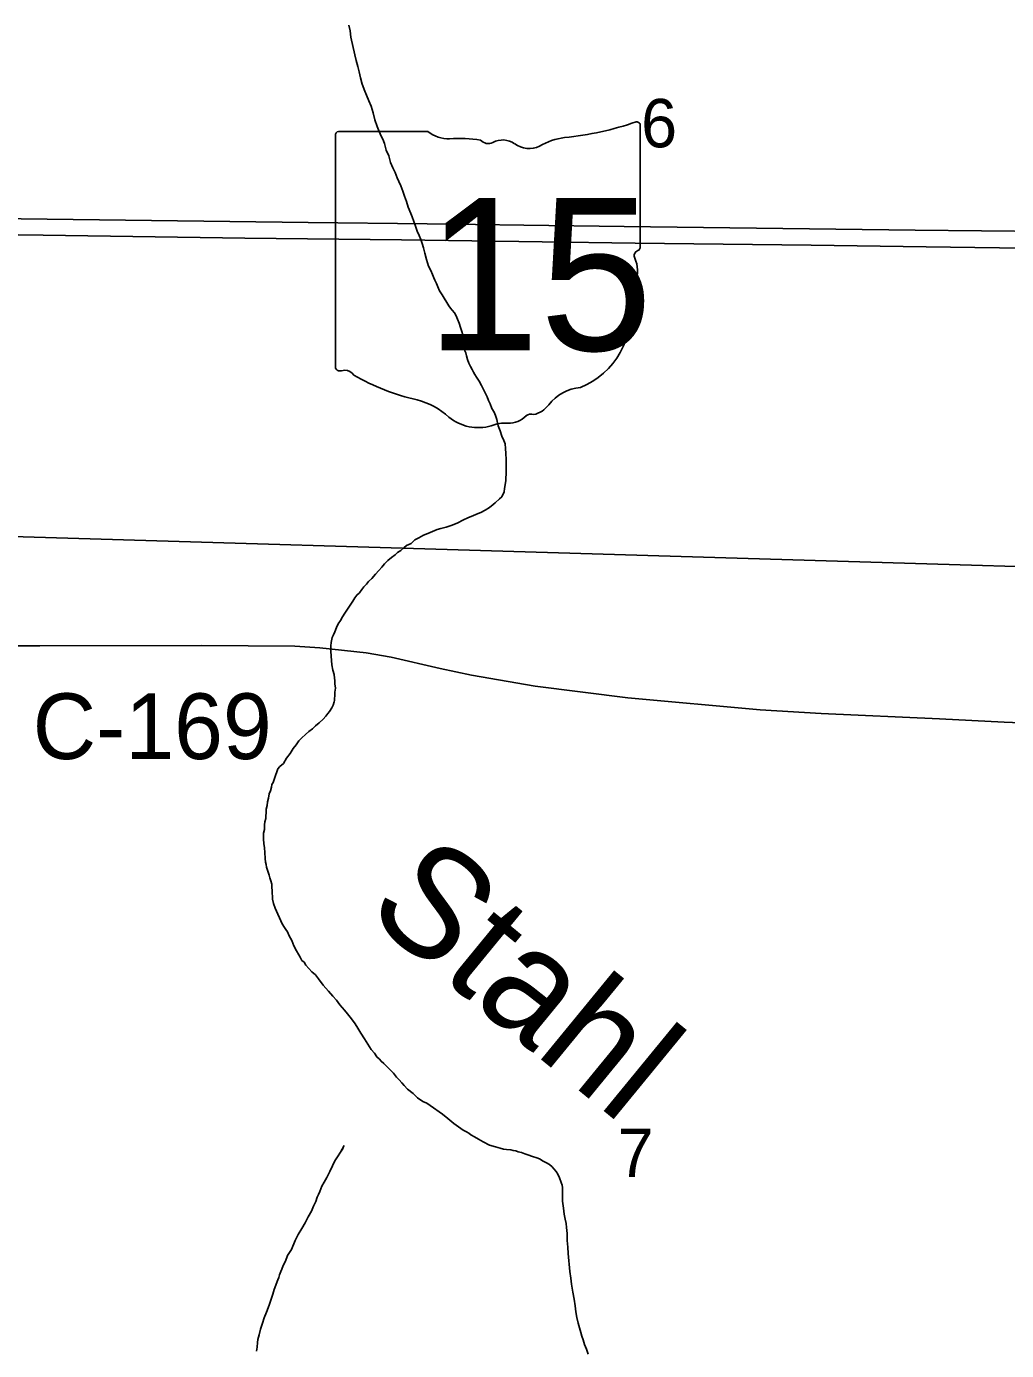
# Model space of a CAD drawing. Extents: x 1587405 to 1714697, y 1028970 to 1155083.
# Drawn here: x 1682736 to 1687215, y 1082719 to 1088767 of the extents above; entities that cross this region are included whole.
import ezdxf

# ---------------------------------------------------------------- set-up
doc = ezdxf.new("R2010")
doc.units = 0
for name, color, linetype in [('GM_X_County_Road', 7, 'Continuous'), ('GM_X_County_Road_Text', 7, 'Continuous'), ('GM_X_Minor_River', 7, 'Continuous'), ('GM_X_Minor_River_Text', 7, 'Continuous'), ('GM_X_Section', 7, 'Continuous'), ('GM_X_Section_Text', 7, 'Continuous'), ('GM_X_State_Location', 7, 'Continuous'), ('GM_X_State_Route', 7, 'Continuous'), ('GM_X_State_Shield', 7, 'Continuous')]:
    doc.layers.add(name, color=color, linetype=linetype)

msp = doc.modelspace()

# ---------------------------------------------------------------- linework, layer by layer
at = {"layer": 'GM_X_County_Road'}
msp.add_lwpolyline([(1682670.8, 1085938.3), (1682797.3, 1085937.4), (1683535.7, 1085939.4), (1683962.4, 1085936.5), (1684076.9, 1085928.7), (1684289, 1085905.5), (1684402.2, 1085886.1), (1684626.1, 1085834.8), (1684770.4, 1085803.6), (1685061.5, 1085754), (1685484.6, 1085699.5), (1686089.3, 1085644.8), (1686367.8, 1085628.6), (1686908.8, 1085603.7), (1687203.8, 1085589.1), (1687843.3, 1085563.7), (1688515.5, 1085535.4), (1688753.3, 1085526)], dxfattribs=at)
at = {"layer": 'GM_X_Minor_River'}
for points in [[(1684209.2, 1088772.2), (1684215.2, 1088746.1), (1684219.1, 1088718), (1684237, 1088637.7), (1684242.9, 1088611.6), (1684250.9, 1088583.5), (1684256.9, 1088559.4), (1684262.8, 1088531.3), (1684270.8, 1088503.1), (1684282.7, 1088471), (1684290.7, 1088452.9), (1684300.7, 1088426.8), (1684310.7, 1088402.7), (1684320.6, 1088372.6), (1684328.6, 1088340.4), (1684338.6, 1088310.3), (1684348.5, 1088286.2), (1684356.5, 1088266.1), (1684364.5, 1088252), (1684372.5, 1088231.9), (1684380.4, 1088201.8), (1684392.4, 1088175.7), (1684400.4, 1088145.6), (1684410.4, 1088121.4), (1684420.3, 1088099.3), (1684430.3, 1088075.2), (1684438.3, 1088059.1), (1684446.3, 1088039.1), (1684456.3, 1088014.9), (1684464.2, 1087990.8), (1684472.2, 1087966.7), (1684480.2, 1087940.6), (1684492.2, 1087912.5), (1684498.1, 1087896.4), (1684506.1, 1087876.3), (1684514.1, 1087854.2), (1684522.1, 1087832.1), (1684530.1, 1087812), (1684538, 1087794), (1684544, 1087775.9)], [(1684544, 1087775.9), (1684550, 1087755.8), (1684556, 1087731.7), (1684563.9, 1087701.6), (1684573.9, 1087671.4), (1684583.9, 1087651.3), (1684591.8, 1087633.2), (1684597.8, 1087619.2), (1684601.8, 1087607.1), (1684609.8, 1087593.1), (1684615.8, 1087577), (1684623.8, 1087558.9), (1684635.8, 1087540.8), (1684665.8, 1087490.5), (1684673.8, 1087480.5), (1684681.8, 1087470.4), (1684691.8, 1087458.4), (1684699.8, 1087444.3), (1684705.8, 1087430.2), (1684713.8, 1087412.1), (1684719.7, 1087392.1), (1684725.7, 1087374), (1684729.7, 1087357.9), (1684731.6, 1087339.8), (1684733.6, 1087313.7), (1684735.6, 1087297.7), (1684739.5, 1087285.6), (1684743.5, 1087275.6), (1684747.5, 1087261.5), (1684751.5, 1087245.5), (1684757.5, 1087229.4), (1684765.5, 1087213.3), (1684773.5, 1087199.2), (1684779.4, 1087187.2), (1684785.4, 1087177.1), (1684793.4, 1087165.1), (1684805.4, 1087147), (1684815.4, 1087126.9), (1684825.4, 1087108.8), (1684833.4, 1087090.7), (1684841.4, 1087074.6), (1684847.4, 1087058.5), (1684855.4, 1087042.5), (1684863.3, 1087022.4), (1684873.3, 1087004.3), (1684879.3, 1086990.2), (1684885.3, 1086972.1), (1684891.3, 1086942), (1684901.2, 1086919.9), (1684909.2, 1086895.8), (1684917.2, 1086875.7), (1684923.2, 1086859.6), (1684925.1, 1086839.6), (1684927.1, 1086815.5), (1684929, 1086789.4), (1684929, 1086773.3), (1684929, 1086759.3), (1684928.9, 1086747.3), (1684928.9, 1086733.2), (1684928.9, 1086723.2), (1684926.8, 1086703.1), (1684926.8, 1086691.1), (1684920.7, 1086657), (1684918.6, 1086640.9), (1684908.6, 1086618.9), (1684898.5, 1086608.9), (1684878.4, 1086590.9), (1684868.3, 1086582.9), (1684852.3, 1086568.9), (1684832.2, 1086556.9), (1684812.1, 1086547), (1684792, 1086539), (1684775.9, 1086531), (1684755.8, 1086523.1), (1684729.7, 1086511.1), (1684707.6, 1086499.1), (1684681.5, 1086489.2), (1684653.4, 1086479.2), (1684629.3, 1086473.3), (1684613.2, 1086469.3), (1684591.1, 1086459.4), (1684571, 1086451.4), (1684550.9, 1086443.5), (1684528.8, 1086431.5), (1684510.8, 1086421.5), (1684494.7, 1086405.5), (1684472.6, 1086395.6), (1684460.5, 1086385.6), (1684446.4, 1086373.6), (1684432.4, 1086363.6), (1684420.3, 1086353.6), (1684404.2, 1086341.6), (1684388.1, 1086327.6), (1684372, 1086311.6), (1684360, 1086297.6), (1684345.9, 1086281.6), (1684331.8, 1086265.6), (1684313.7, 1086245.6), (1684299.6, 1086231.6), (1684289.5, 1086219.6), (1684277.5, 1086207.6)], [(1684277.5, 1086207.6), (1684269.4, 1086195.6), (1684257.3, 1086179.5), (1684245.3, 1086169.6), (1684237.2, 1086157.5), (1684227.1, 1086141.5), (1684190.9, 1086087.4), (1684180.8, 1086069.4), (1684170.8, 1086053.4), (1684160.7, 1086037.4), (1684152.6, 1086021.4), (1684144.5, 1086001.3), (1684138.5, 1085987.3), (1684132.4, 1085975.3), (1684128.4, 1085953.2), (1684126.3, 1085937.2), (1684126.3, 1085913.1), (1684128.2, 1085891), (1684130.2, 1085870.9), (1684132.1, 1085850.9), (1684136.1, 1085826.8), (1684142.1, 1085806.7), (1684144, 1085790.6), (1684146, 1085778.6), (1684146, 1085764.5), (1684148, 1085744.5), (1684145.9, 1085726.4), (1684145.9, 1085710.4), (1684143.8, 1085696.3), (1684143.8, 1085688.3), (1684141.8, 1085682.3), (1684137.7, 1085666.2), (1684131.7, 1085654.2), (1684121.6, 1085638.2), (1684113.6, 1085628.2), (1684103.5, 1085616.2), (1684091.4, 1085602.2), (1684073.3, 1085586.2), (1684057.2, 1085572.2), (1684043.2, 1085558.2), (1684027.1, 1085546.2), (1684011, 1085532.2), (1683994.9, 1085518.2), (1683980.8, 1085504.2), (1683968.7, 1085486.2), (1683954.6, 1085468.2), (1683940.6, 1085446.2), (1683924.4, 1085424.1), (1683910.3, 1085400.1), (1683894.3, 1085386.1), (1683884.2, 1085376.1), (1683870, 1085332), (1683864, 1085314), (1683857.9, 1085303.9), (1683855.9, 1085291.9), (1683851.9, 1085275.9), (1683845.8, 1085261.8), (1683841.7, 1085241.8), (1683837.7, 1085225.8), (1683835.6, 1085207.7), (1683831.6, 1085191.7), (1683831.6, 1085175.6), (1683829.5, 1085161.6), (1683829.5, 1085149.5), (1683825.4, 1085133.5), (1683823.4, 1085119.5), (1683823.3, 1085099.4), (1683819.3, 1085081.3), (1683819.3, 1085069.3), (1683819.2, 1085055.3), (1683821.2, 1085035.2), (1683823.2, 1085015.1), (1683825.1, 1084993), (1683827.1, 1084966.9), (1683829, 1084948.9), (1683831, 1084938.8), (1683833, 1084926.8), (1683839, 1084908.7), (1683844.9, 1084890.6), (1683848.9, 1084878.6), (1683852.9, 1084864.5), (1683856.9, 1084848.4), (1683856.8, 1084834.4), (1683858.8, 1084820.4), (1683858.8, 1084808.3), (1683860.8, 1084792.3), (1683860.7, 1084780.2), (1683864.7, 1084760.1), (1683872.7, 1084740.1), (1683904.6, 1084667.7), (1683914.6, 1084651.6), (1683920.6, 1084641.6), (1683928.6, 1084631.5), (1683936.6, 1084613.4), (1683948.6, 1084591.3), (1683958.6, 1084567.2), (1683970.6, 1084545.1), (1683980.5, 1084527), (1683986.5, 1084514.9), (1683994.5, 1084500.9), (1684004.5, 1084492.8)], [(1684004.5, 1084492.8), (1684012.5, 1084478.7), (1684026.6, 1084464.6), (1684040.6, 1084448.6), (1684056.6, 1084434.5), (1684070.6, 1084416.3), (1684092.6, 1084388.2), (1684116.6, 1084360), (1684136.6, 1084337.9), (1684152.6, 1084319.8), (1684168.7, 1084297.6), (1684188.7, 1084273.5), (1684202.7, 1084257.4), (1684214.7, 1084241.3), (1684226.7, 1084227.2), (1684238.7, 1084211.1), (1684250.7, 1084191), (1684264.7, 1084168.9), (1684280.7, 1084142.8), (1684296.7, 1084118.6), (1684310.7, 1084094.5), (1684326.7, 1084076.4), (1684336.7, 1084060.3), (1684348.7, 1084050.3), (1684356.7, 1084040.2), (1684368.7, 1084030.1), (1684380.7, 1084018.1), (1684396.7, 1084001.9), (1684412.8, 1083985.8), (1684426.8, 1083967.7), (1684438.8, 1083955.7), (1684450.8, 1083941.6), (1684462.8, 1083929.5), (1684476.8, 1083913.4), (1684502.8, 1083893.2), (1684522.9, 1083873.1), (1684546.9, 1083857), (1684565, 1083848.9), (1684581, 1083838.8), (1684637.1, 1083798.5), (1684661.1, 1083778.4), (1684689.2, 1083756.2), (1684711.2, 1083740.1), (1684731.2, 1083726), (1684747.3, 1083717.9), (1684757.3, 1083711.8), (1684767.3, 1083703.8), (1684783.3, 1083695.7), (1684801.4, 1083683.6), (1684823.4, 1083671.5), (1684851.5, 1083657.3), (1684879.6, 1083649.2), (1684901.6, 1083643.1), (1684915.6, 1083639.1), (1684929.7, 1083637), (1684949.8, 1083635), (1684959.8, 1083632.9), (1684971.8, 1083630.9), (1684983.9, 1083626.8), (1684997.9, 1083622.8), (1685013.9, 1083616.7), (1685028, 1083612.6), (1685048, 1083604.6), (1685068.1, 1083598.5), (1685080.1, 1083594.4), (1685098.1, 1083584.3), (1685112.2, 1083576.2), (1685126.2, 1083568.2), (1685138.2, 1083558.1), (1685146.2, 1083548.1), (1685156.2, 1083536), (1685164.2, 1083523.9), (1685172.2, 1083507.8), (1685180.2, 1083485.7), (1685184.2, 1083473.7), (1685186.2, 1083463.6), (1685186.1, 1083449.6), (1685186.1, 1083427.5), (1685186, 1083401.4), (1685190, 1083369.3), (1685193.9, 1083341.2), (1685197.9, 1083319.1), (1685201.8, 1083299.1), (1685203.8, 1083281), (1685207.7, 1083252.9), (1685207.7, 1083220.8), (1685209.6, 1083190.7), (1685211.5, 1083162.6), (1685219.4, 1083080.3), (1685223.3, 1083050.2), (1685227.3, 1083022.1), (1685233.2, 1082985.9), (1685239.2, 1082953.8), (1685243.1, 1082923.7), (1685247, 1082895.6), (1685251, 1082869.5), (1685257, 1082843.4), (1685262.9, 1082823.3), (1685268.9, 1082801.2), (1685274.9, 1082785.1), (1685280.9, 1082767.1)], [(1684187.2, 1083655.5), (1684171.1, 1083625.4), (1684183.2, 1083643.5), (1684171.1, 1083625.4), (1684157, 1083603.4), (1684144.9, 1083585.4), (1684134.8, 1083563.3), (1684122.7, 1083537.3), (1684108.6, 1083509.3), (1684096.5, 1083487.2), (1684086.4, 1083469.2), (1684076.3, 1083445.1), (1684070.3, 1083431.1), (1684064.2, 1083419.1), (1684058.2, 1083399.1), (1684048.1, 1083379), (1684038, 1083355), (1684023.9, 1083328.9), (1684009.8, 1083302.9), (1683993.7, 1083276.9), (1683977.6, 1083248.8), (1683963.4, 1083220.8), (1683947.3, 1083180.7), (1683929.2, 1083152.7), (1683919.1, 1083126.6), (1683909, 1083106.6), (1683902.9, 1083090.5), (1683898.9, 1083080.5), (1683892.8, 1083064.5), (1683888.8, 1083052.5), (1683884.8, 1083042.4), (1683868.6, 1082998.3), (1683862.5, 1082976.3), (1683854.5, 1082954.2), (1683844.4, 1082926.2), (1683832.2, 1082894.1), (1683822.1, 1082868.1), (1683814.1, 1082844), (1683806, 1082815.9), (1683799.9, 1082789.9), (1683793.8, 1082769.8), (1683791.8, 1082755.8), (1683789.7, 1082733.7), (1683787.7, 1082715.7)], [(1685280.9, 1082767.1), (1685286.8, 1082747), (1685294.8, 1082724.9), (1685302.8, 1082702.8)]]:
    msp.add_lwpolyline(points, dxfattribs=at)
at = {"layer": 'GM_X_Section'}
for points in [[(1682532.3, 1091680.4), (1687835.7, 1091520.3), (1688815.7, 1091498.8), (1688736.3, 1086256.4), (1682413, 1086444.5)], [(1682412.7, 1086418.5), (1682413, 1086444.5), (1688736.3, 1086256.4), (1688630, 1080942.3), (1682308.3, 1081094.4)]]:
    msp.add_lwpolyline(points, close=True, dxfattribs=at)
at = {"layer": 'GM_X_State_Route'}
for points in [[(1678671.5, 1088103.7), (1678815.1, 1088068.5), (1678959.5, 1088037.1), (1679088.6, 1088012.4), (1679234.5, 1087988.3), (1679364.5, 1087969.5), (1679478.7, 1087955.8), (1679625.9, 1087941.9), (1679773.3, 1087931.6), (1679937.4, 1087924.7), (1680167.2, 1087920), (1680774.5, 1087913), (1681250.3, 1087906.9), (1682313.7, 1087891.5), (1682470.4, 1087891.5), (1684023.7, 1087871.5), (1684566.7, 1087865.9), (1685008.4, 1087859.4), (1685467.9, 1087853.5), (1686797.2, 1087836.4), (1687404.4, 1087830.3)], [(1682468.8, 1087818.5), (1682812.6, 1087812.8), (1683733.6, 1087800.3), (1684449.7, 1087792.1), (1685093.4, 1087783.4), (1685518.4, 1087776.6), (1686322.5, 1087767.3), (1686847.6, 1087760.6), (1687405.5, 1087753)]]:
    msp.add_lwpolyline(points, dxfattribs=at)
at = {"layer": 'GM_X_State_Shield'}
for p, q in [((1684148.5, 1088268.9), (1684148.5, 1087212.3)), ((1684569.9, 1088287.1), (1684162.2, 1088287.1)), ((1685540.7, 1087760.6), (1685540.7, 1088313.3)), ((1685540.6, 1087760.7), (1685540.7, 1087760.6))]:
    msp.add_line(p, q, dxfattribs=at)
for centre, radius, start, end in [((1685044.8, 1089727.7), 1476.4, 275.84447, 288.90645), ((1685525.3, 1088315.6), 15.5, 351.86209, 97.738), ((1684164.5, 1088271.2), 16.1, 98.1301, 188.1301), ((1684667, 1088409.8), 156.4, 231.61951, 271.11188), ((1684718.9, 1087693.9), 561.6, 80.48669, 94.98827), ((1684846.4, 1088276.7), 45.1, 219.79206, 297.10237), ((1684912.6, 1088154.5), 93.8, 54.46668, 119.14113), ((1685033.8, 1088322), 112.9, 233.85621, 294.82819), ((1685233.1, 1087964.4), 297, 97.34618, 120.76885), ((1685537.1, 1087720), 24, 107.94398, 210.33697), ((1685524.2, 1087758.4), 16.6, 289.60381, 7.73413), ((1685384.5, 1087650.1), 144, 340.03296, 23.64957), ((1685596.2, 1087529.3), 104.8, 136.8065, 186.92959), ((1685127.5, 1087458.9), 369.3, 292.30889, 8.98584), ((1684164.6, 1087210), 16.3, 171.95839, 258.30661), ((1684167.1, 1087318.1), 124.2, 267.33899, 280.60386), ((1684192.5, 1087151.3), 44.8, 29.74838, 93.27175), ((1684757.8, 1088100.7), 1066.1, 240.41292, 257.1985), ((1685283.2, 1086915.7), 202.2, 94.40312, 142.57675), ((1684439.9, 1086737.6), 333.6, 47.18416, 75.83597), ((1685040.5, 1086964.6), 31.8, 65.75173, 132.64842), ((1685027, 1087109.9), 119.3, 282.87319, 323.27711), ((1684800.7, 1087146.1), 211.7, 230.70037, 286.29184), ((1684923, 1086780.8), 173.9, 85.69512, 111.20995), ((1684938.5, 1087067), 112.8, 268.77702, 315.54927)]:
    msp.add_arc(centre, radius, start, end, dxfattribs=at)

# ---------------------------------------------------------------- texts
at = {"layer": 'GM_X_County_Road_Text'}
msp.add_text('C-169', height=300, rotation=0.00001, dxfattribs=at).set_placement((1682764.3, 1085420.5))
at = {"layer": 'GM_X_Minor_River_Text'}
msp.add_text('Stahl', height=500.19, rotation=320.62808, dxfattribs=at).set_placement((1684275.6, 1084714.5))
at = {"layer": 'GM_X_Section_Text'}
for s, p in [('6', (1685545.1, 1088214.6)), ('7', (1685437.3, 1083511.6))]:
    msp.add_text(s, height=221, rotation=0.00001, dxfattribs=at).set_placement(p)
at = {"layer": 'GM_X_State_Location'}
for s in ['s', 'r']:
    msp.add_text(s, height=1, dxfattribs=at).set_placement((1684828.9, 1087670.4))
msp.add_text('15', height=1, rotation=0.00001, dxfattribs=at).set_placement((1684577.1, 1087597.6))
at = {"layer": 'GM_X_State_Shield'}
msp.add_text('15', height=696.1, dxfattribs=at).set_placement((1684563, 1087286.8))

doc.saveas('drawing.dxf')
